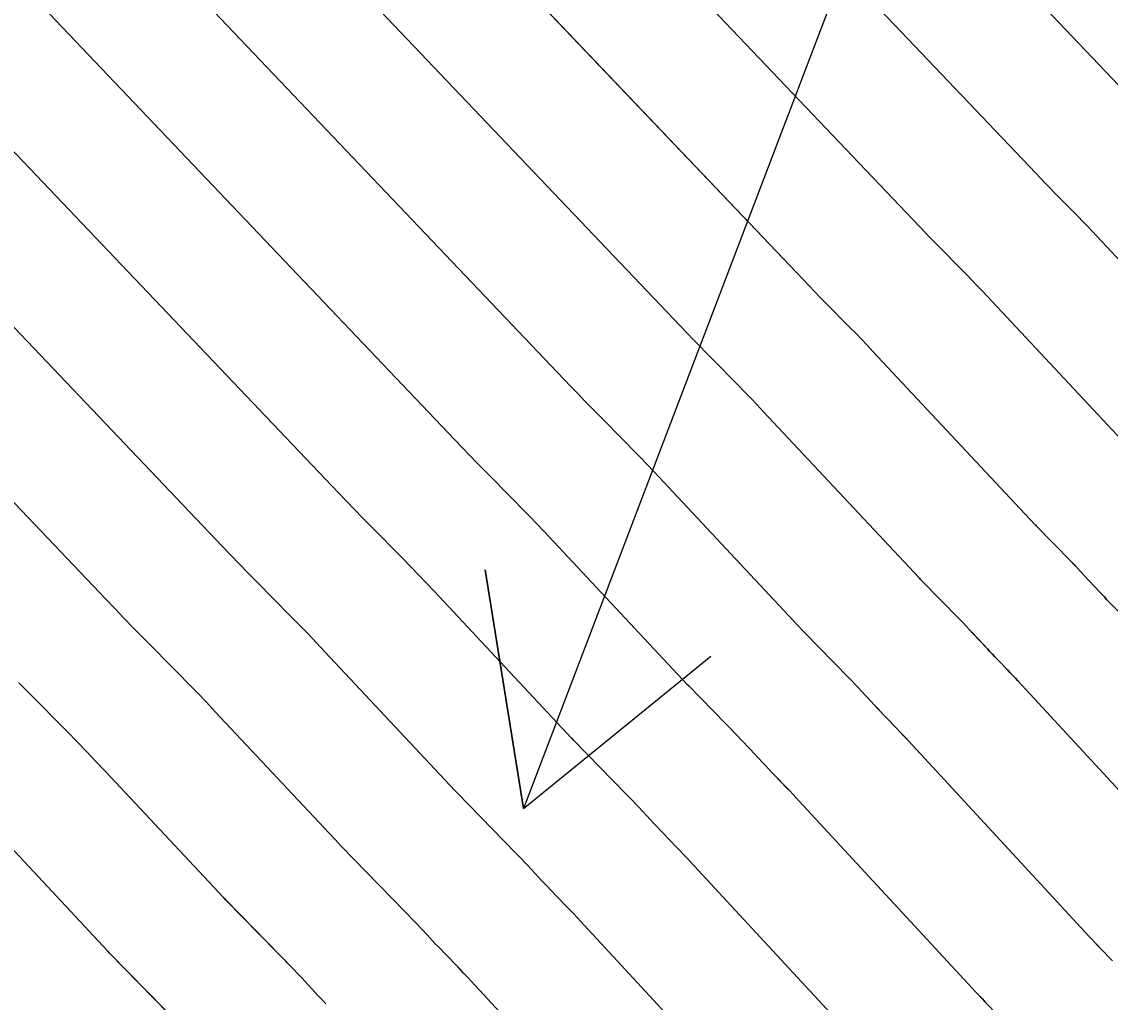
# Model space of a CAD drawing. Extents: x 954385 to 988206, y 1868364 to 1924553.
# Drawn here: x 955978 to 956005.06, y 1922970.46 to 1922994.82 of the extents above; entities that cross this region are included whole.
import ezdxf

# ---------------------------------------------------------------- set-up
doc = ezdxf.new("R2010")
doc.units = 0
for name, color, linetype in [('16', 7, 'Continuous'), ('26', 7, 'Continuous'), ('6', 7, 'Continuous'), ('7', 7, 'Continuous')]:
    doc.layers.add(name, color=color, linetype=linetype)

msp = doc.modelspace()

# ---------------------------------------------------------------- linework, layer by layer
at = {"layer": '16'}
for points in [[(955992.081, 1923007.102), (956006.097, 1922992.382)], [(956008.954, 1922984.978), (956004.608, 1922989.619), (956004.494, 1922989.741), (956004.378, 1922989.862), (956004.262, 1922989.982), (956004.144, 1922990.101), (956003.674, 1922990.577), (956003.557, 1922990.697), (956003.44, 1922990.817), (956003.324, 1922990.937), (956003.208, 1922991.058), (955989.629, 1923005.319)], [(956006.072, 1922983.653), (956001.884, 1922988.126), (956001.755, 1922988.262), (956001.626, 1922988.397), (956001.496, 1922988.532), (956001.365, 1922988.665), (956000.84, 1922989.197), (956000.709, 1922989.33), (956000.578, 1922989.464), (956000.448, 1922989.599), (956000.319, 1922989.734), (955987.177, 1923003.535)], [(955984.725, 1923001.752), (955997.43, 1922988.409), (955997.573, 1922988.26), (955997.716, 1922988.112), (955997.86, 1922987.964), (955998.005, 1922987.816), (955998.586, 1922987.229), (955998.731, 1922987.081), (955998.874, 1922986.933), (955999.017, 1922986.783), (955999.159, 1922986.633), (956003.189, 1922982.329), (956003.199, 1922982.319), (956003.217, 1922982.3), (956004.077, 1922981.419), (956004.162, 1922981.332), (956004.247, 1922981.243), (956004.331, 1922981.155), (956004.414, 1922981.065), (956004.802, 1922980.648), (956004.858, 1922980.588), (956004.915, 1922980.529), (956004.971, 1922980.469), (956005.028, 1922980.41), (956005.257, 1922980.174)], [(956007.429, 1922973.395), (956002.764, 1922978.442), (956002.702, 1922978.509), (956002.639, 1922978.576), (956002.576, 1922978.643), (956002.513, 1922978.709), (956002.258, 1922978.972), (956002.194, 1922979.038), (956002.131, 1922979.104), (956002.068, 1922979.171), (956002.005, 1922979.238), (956001.645, 1922979.625), (956001.564, 1922979.711), (956001.483, 1922979.797), (956001.401, 1922979.883), (956001.318, 1922979.968), (956000.338, 1922980.972), (956000.314, 1922980.996), (956000.307, 1922981.004), (955996.434, 1922985.14), (955996.279, 1922985.305), (955996.123, 1922985.468), (955995.965, 1922985.631), (955995.807, 1922985.792), (955995.171, 1922986.436), (955995.012, 1922986.597), (955994.854, 1922986.759), (955994.697, 1922986.922), (955994.541, 1922987.085), (955982.273, 1922999.969)], [(956005.117, 1922971.482), (956004.821, 1922971.79), (956004.747, 1922971.867), (956004.674, 1922971.944), (956004.601, 1922972.022), (956004.528, 1922972.1), (956000.046, 1922976.949), (955999.977, 1922977.023), (955999.908, 1922977.097), (955999.838, 1922977.17), (955999.768, 1922977.243), (955999.487, 1922977.534), (955999.417, 1922977.606), (955999.347, 1922977.68), (955999.278, 1922977.753), (955999.209, 1922977.827), (955998.877, 1922978.184), (955998.798, 1922978.268), (955998.719, 1922978.351), (955998.64, 1922978.434), (955998.56, 1922978.516), (955997.459, 1922979.644), (955997.433, 1922979.671), (955997.424, 1922979.68), (955993.709, 1922983.647), (955993.541, 1922983.826), (955993.371, 1922984.004), (955993.2, 1922984.18), (955993.028, 1922984.356), (955992.336, 1922985.055), (955992.164, 1922985.231), (955991.992, 1922985.407), (955991.822, 1922985.584), (955991.652, 1922985.761), (955979.821, 1922998.186)], [(956002.282, 1922970.117), (956001.953, 1922970.459), (956001.871, 1922970.545), (956001.79, 1922970.631), (956001.708, 1922970.718), (956001.628, 1922970.804), (955997.328, 1922975.456), (955997.252, 1922975.537), (955997.177, 1922975.618), (955997.1, 1922975.698), (955997.024, 1922975.778), (955996.716, 1922976.096), (955996.64, 1922976.175), (955996.563, 1922976.255), (955996.487, 1922976.336), (955996.412, 1922976.416), (955996.108, 1922976.743), (955996.032, 1922976.824), (955995.955, 1922976.905), (955995.878, 1922976.985), (955995.801, 1922977.065), (955994.579, 1922978.316), (955994.551, 1922978.345), (955994.541, 1922978.355), (955990.985, 1922982.154), (955990.803, 1922982.347), (955990.619, 1922982.539), (955990.434, 1922982.73), (955990.248, 1922982.919), (955989.502, 1922983.675), (955989.316, 1922983.864), (955989.13, 1922984.054), (955988.946, 1922984.245), (955988.763, 1922984.437), (955977.369, 1922996.402)], [(955974.917, 1922994.619), (955985.873, 1922983.113), (955986.071, 1922982.907), (955986.269, 1922982.702), (955986.468, 1922982.497), (955986.668, 1922982.294), (955987.469, 1922981.483), (955987.669, 1922981.279), (955987.867, 1922981.074), (955988.064, 1922980.868), (955988.26, 1922980.661), (955991.659, 1922977.031), (955991.672, 1922977.017), (955991.7, 1922976.989), (955993.042, 1922975.613), (955993.117, 1922975.536), (955993.192, 1922975.459), (955993.266, 1922975.381), (955993.339, 1922975.302), (955993.632, 1922974.987), (955993.705, 1922974.909), (955993.779, 1922974.831), (955993.853, 1922974.753), (955993.928, 1922974.675), (955994.279, 1922974.312), (955994.363, 1922974.226), (955994.445, 1922974.139), (955994.528, 1922974.051), (955994.609, 1922973.964), (955998.727, 1922969.509)], [(955995.826, 1922968.214), (955991.891, 1922972.471), (955991.803, 1922972.565), (955991.714, 1922972.66), (955991.625, 1922972.754), (955991.535, 1922972.847), (955991.139, 1922973.256), (955991.067, 1922973.331), (955990.995, 1922973.406), (955990.924, 1922973.482), (955990.853, 1922973.557), (955990.57, 1922973.861), (955990.499, 1922973.937), (955990.428, 1922974.013), (955990.356, 1922974.088), (955990.284, 1922974.162), (955988.82, 1922975.661), (955988.787, 1922975.695), (955988.776, 1922975.706), (955985.535, 1922979.168), (955985.326, 1922979.39), (955985.116, 1922979.61), (955984.904, 1922979.829), (955984.69, 1922980.046), (955983.833, 1922980.914), (955983.619, 1922981.131), (955983.407, 1922981.349), (955983.195, 1922981.569), (955982.984, 1922981.789), (955972.465, 1922992.836)], [(955992.925, 1922966.918), (955989.173, 1922970.978), (955989.078, 1922971.079), (955988.983, 1922971.181), (955988.887, 1922971.281), (955988.791, 1922971.382), (955988.35, 1922971.837), (955988.28, 1922971.909), (955988.211, 1922971.982), (955988.143, 1922972.054), (955988.074, 1922972.127), (955987.801, 1922972.421), (955987.733, 1922972.494), (955987.664, 1922972.566), (955987.595, 1922972.639), (955987.525, 1922972.711), (955985.941, 1922974.333), (955985.905, 1922974.37), (955985.894, 1922974.382), (955982.81, 1922977.675), (955982.588, 1922977.911), (955982.364, 1922978.145), (955982.138, 1922978.378), (955981.911, 1922978.61), (955980.999, 1922979.533), (955980.771, 1922979.764), (955980.545, 1922979.997), (955980.319, 1922980.23), (955980.095, 1922980.465), (955970.013, 1922991.053)], [(955985.561, 1922970.418), (955985.494, 1922970.487), (955985.427, 1922970.557), (955985.361, 1922970.627), (955985.295, 1922970.698), (955985.033, 1922970.98), (955984.967, 1922971.05), (955984.9, 1922971.12), (955984.834, 1922971.19), (955984.767, 1922971.259), (955983.062, 1922973.006), (955983.024, 1922973.044), (955983.011, 1922973.057), (955980.086, 1922976.182), (955979.85, 1922976.432), (955979.612, 1922976.681), (955979.373, 1922976.928), (955979.132, 1922977.173), (955978.164, 1922978.153), (955977.923, 1922978.398)], [(955982.008, 1922969.808), (955980.182, 1922971.678), (955980.142, 1922971.719), (955980.129, 1922971.733), (955977.361, 1922974.689)]]:
    msp.add_lwpolyline(points, dxfattribs=at)
at = {"layer": '26'}
msp.add_lwpolyline([(956007.131, 1923018.928), (955990.47, 1922975.275), (955989.52, 1922981.199), (955990.47, 1922975.275), (955995.126, 1922979.06)], dxfattribs=at)
at = {"layer": '6'}
for points in [[(955982.272, 1922999.968), (955994.541, 1922987.085), (955994.697, 1922986.922), (955994.854, 1922986.759), (955995.012, 1922986.597), (955995.171, 1922986.436), (955995.807, 1922985.792), (955995.965, 1922985.631), (955996.123, 1922985.468), (955996.279, 1922985.304), (955996.434, 1922985.14), (956000.306, 1922981.004), (956000.317, 1922980.993), (956000.336, 1922980.974), (956000.338, 1922980.972), (956001.318, 1922979.967), (956001.401, 1922979.882), (956001.483, 1922979.797), (956001.564, 1922979.711), (956001.645, 1922979.624), (956002.005, 1922979.238), (956002.067, 1922979.171), (956002.13, 1922979.104), (956002.194, 1922979.038), (956002.257, 1922978.972), (956002.512, 1922978.709), (956002.576, 1922978.643), (956002.639, 1922978.576), (956002.701, 1922978.51), (956002.764, 1922978.443), (956007.43, 1922973.396)], [(955992.926, 1922966.918), (955989.172, 1922970.978), (955989.078, 1922971.08), (955988.983, 1922971.181), (955988.887, 1922971.282), (955988.79, 1922971.382), (955988.349, 1922971.837), (955988.28, 1922971.909), (955988.211, 1922971.982), (955988.142, 1922972.054), (955988.074, 1922972.128), (955987.801, 1922972.42), (955987.733, 1922972.494), (955987.664, 1922972.566), (955987.595, 1922972.638), (955987.525, 1922972.71), (955985.942, 1922974.333), (955985.926, 1922974.349), (955985.905, 1922974.369), (955985.894, 1922974.382), (955982.81, 1922977.675), (955982.588, 1922977.911), (955982.364, 1922978.145), (955982.138, 1922978.378), (955981.911, 1922978.61), (955980.999, 1922979.533), (955980.771, 1922979.764), (955980.545, 1922979.997), (955980.319, 1922980.23), (955980.095, 1922980.464), (955970.012, 1922991.052)]]:
    msp.add_lwpolyline(points, dxfattribs=at)
at = {"layer": '7'}
for points in [[(956006.097, 1922992.382), (955992.08, 1923007.101)], [(956008.954, 1922984.977), (956004.608, 1922989.619), (956004.493, 1922989.741), (956004.378, 1922989.862), (956004.262, 1922989.982), (956004.144, 1922990.101), (956003.674, 1922990.577), (956003.557, 1922990.697), (956003.44, 1922990.816), (956003.324, 1922990.937), (956003.208, 1922991.058), (955989.628, 1923005.318)], [(956006.072, 1922983.653), (956001.883, 1922988.126), (956001.755, 1922988.262), (956001.626, 1922988.397), (956001.496, 1922988.531), (956001.365, 1922988.665), (956000.84, 1922989.197), (956000.708, 1922989.33), (956000.578, 1922989.464), (956000.448, 1922989.598), (956000.319, 1922989.733), (955987.176, 1923003.535)], [(956005.256, 1922980.174), (956005.028, 1922980.41), (956004.971, 1922980.469), (956004.914, 1922980.529), (956004.858, 1922980.588), (956004.802, 1922980.648), (956004.414, 1922981.065), (956004.331, 1922981.154), (956004.247, 1922981.243), (956004.162, 1922981.331), (956004.077, 1922981.419), (956003.218, 1922982.299), (956003.208, 1922982.309), (956003.194, 1922982.323), (956003.189, 1922982.328), (955999.159, 1922986.633), (955999.017, 1922986.783), (955998.874, 1922986.933), (955998.731, 1922987.081), (955998.586, 1922987.228), (955998.005, 1922987.816), (955997.86, 1922987.963), (955997.716, 1922988.111), (955997.573, 1922988.26), (955997.43, 1922988.409), (955984.724, 1923001.752)], [(956005.117, 1922971.482), (956004.822, 1922971.79), (956004.748, 1922971.867), (956004.675, 1922971.944), (956004.602, 1922972.022), (956004.529, 1922972.1), (956000.046, 1922976.95), (955999.977, 1922977.024), (955999.907, 1922977.097), (955999.838, 1922977.171), (955999.768, 1922977.243), (955999.486, 1922977.534), (955999.416, 1922977.607), (955999.347, 1922977.68), (955999.277, 1922977.753), (955999.208, 1922977.827), (955998.877, 1922978.184), (955998.798, 1922978.267), (955998.719, 1922978.351), (955998.64, 1922978.434), (955998.56, 1922978.516), (955997.459, 1922979.644), (955997.447, 1922979.656), (955997.433, 1922979.67), (955997.424, 1922979.679), (955993.709, 1922983.647), (955993.541, 1922983.826), (955993.371, 1922984.003), (955993.2, 1922984.18), (955993.028, 1922984.356), (955992.336, 1922985.055), (955992.164, 1922985.23), (955991.992, 1922985.406), (955991.822, 1922985.583), (955991.652, 1922985.761), (955979.82, 1922998.185)], [(955977.368, 1922996.402), (955988.762, 1922984.437), (955988.946, 1922984.245), (955989.13, 1922984.054), (955989.316, 1922983.864), (955989.502, 1922983.675), (955990.248, 1922982.919), (955990.434, 1922982.73), (955990.619, 1922982.539), (955990.802, 1922982.347), (955990.985, 1922982.154), (955994.541, 1922978.355), (955994.551, 1922978.345), (955994.573, 1922978.323), (955994.58, 1922978.316), (955995.801, 1922977.065), (955995.879, 1922976.985), (955995.955, 1922976.905), (955996.032, 1922976.824), (955996.108, 1922976.743), (955996.411, 1922976.417), (955996.487, 1922976.336), (955996.563, 1922976.255), (955996.639, 1922976.175), (955996.716, 1922976.096), (955997.023, 1922975.778), (955997.1, 1922975.698), (955997.176, 1922975.618), (955997.252, 1922975.538), (955997.327, 1922975.457), (956001.628, 1922970.805), (956001.709, 1922970.718), (956001.79, 1922970.631), (956001.872, 1922970.545), (956001.954, 1922970.46), (956002.283, 1922970.118)], [(955998.727, 1922969.509), (955994.609, 1922973.964), (955994.527, 1922974.052), (955994.445, 1922974.139), (955994.362, 1922974.226), (955994.279, 1922974.313), (955993.927, 1922974.676), (955993.853, 1922974.753), (955993.779, 1922974.831), (955993.705, 1922974.909), (955993.632, 1922974.987), (955993.339, 1922975.302), (955993.266, 1922975.38), (955993.192, 1922975.458), (955993.117, 1922975.536), (955993.043, 1922975.613), (955991.7, 1922976.989), (955991.686, 1922977.003), (955991.669, 1922977.02), (955991.659, 1922977.03), (955988.26, 1922980.661), (955988.064, 1922980.868), (955987.867, 1922981.074), (955987.669, 1922981.279), (955987.469, 1922981.483), (955986.667, 1922982.294), (955986.467, 1922982.497), (955986.268, 1922982.701), (955986.07, 1922982.907), (955985.873, 1922983.113), (955974.916, 1922994.618)], [(955972.464, 1922992.835), (955982.984, 1922981.788), (955983.195, 1922981.568), (955983.407, 1922981.349), (955983.619, 1922981.131), (955983.833, 1922980.913), (955984.69, 1922980.046), (955984.903, 1922979.829), (955985.115, 1922979.61), (955985.326, 1922979.389), (955985.535, 1922979.168), (955988.776, 1922975.706), (955988.787, 1922975.695), (955988.813, 1922975.668), (955988.821, 1922975.661), (955990.284, 1922974.162), (955990.356, 1922974.087), (955990.428, 1922974.012), (955990.499, 1922973.937), (955990.57, 1922973.861), (955990.853, 1922973.557), (955990.924, 1922973.482), (955990.995, 1922973.406), (955991.066, 1922973.331), (955991.138, 1922973.257), (955991.535, 1922972.847), (955991.624, 1922972.754), (955991.714, 1922972.66), (955991.803, 1922972.566), (955991.891, 1922972.471), (955995.826, 1922968.214)], [(955985.56, 1922970.418), (955985.493, 1922970.487), (955985.427, 1922970.557), (955985.361, 1922970.627), (955985.295, 1922970.698), (955985.033, 1922970.98), (955984.967, 1922971.05), (955984.901, 1922971.12), (955984.834, 1922971.19), (955984.767, 1922971.259), (955983.062, 1922973.005), (955983.045, 1922973.023), (955983.024, 1922973.044), (955983.015, 1922973.053), (955983.011, 1922973.057), (955980.086, 1922976.181), (955979.85, 1922976.432), (955979.612, 1922976.681), (955979.373, 1922976.928), (955979.132, 1922977.173), (955978.164, 1922978.152), (955977.923, 1922978.398)], [(955982.008, 1922969.807), (955980.183, 1922971.678), (955980.169, 1922971.691), (955980.142, 1922971.719), (955980.133, 1922971.728), (955980.128, 1922971.733), (955977.361, 1922974.688)]]:
    msp.add_lwpolyline(points, dxfattribs=at)

doc.saveas('drawing.dxf')
